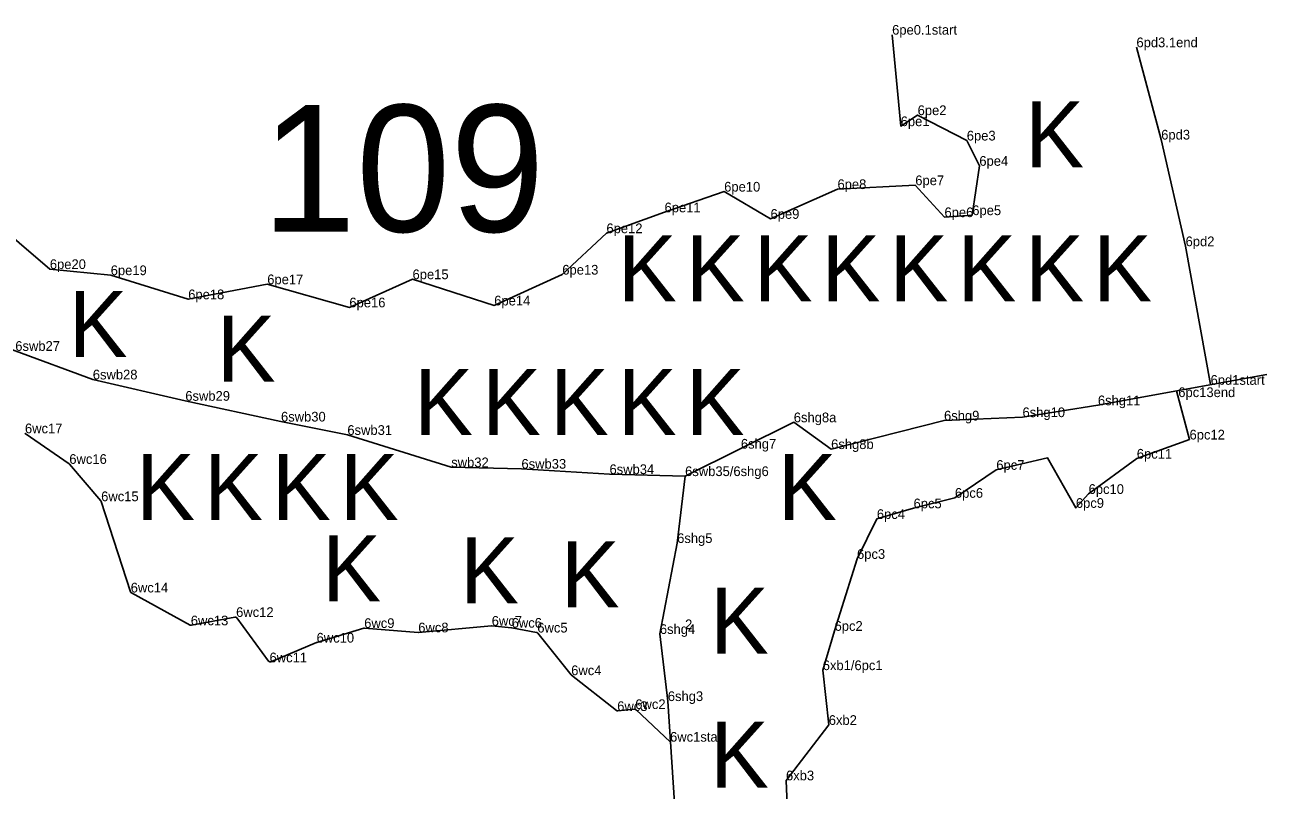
# Model space of a CAD drawing. Extents: x 2072529 to 2268812, y 436423 to 470008.
# Drawn here: x 2142499 to 2143138, y 445072 to 445467 of the extents above; entities that cross this region are included whole.
import ezdxf

# ---------------------------------------------------------------- set-up
doc = ezdxf.new("R2010")
doc.units = 0
for name, color, linetype in [('Old_Level_10', 7, 'Continuous'), ('Old_Level_20', 7, 'Continuous'), ('Old_Level_52', 7, 'Continuous'), ('Old_Level_55', 7, 'Continuous'), ('Old_Level_60', 7, 'Continuous'), ('Old_Level_62', 7, 'Continuous')]:
    doc.layers.add(name, color=color, linetype=linetype)

msp = doc.modelspace()

# ---------------------------------------------------------------- linework, layer by layer
at = {"layer": 'Old_Level_10'}
for points in [[(2142360.107, 445362.372), (2142401.981, 445336.436), (2142453.616, 445313.605), (2142493.929, 445298.738), (2142533.889, 445284.024), (2142581.577, 445273.024), (2142630.917, 445262.319), (2142665.141, 445255.429)], [(2142845.684, 445032.461), (2142833.82, 445065.802), (2142830.34, 445118.293), (2142826.246, 445152.85), (2142835.15, 445199.722), (2142839.266, 445234.219), (2142868.024, 445248.349), (2142895.296, 445261.945), (2142914.547, 445248.145), (2142972.754, 445262.866), (2143013.208, 445264.578), (2143052.072, 445270.711), (2143139.229, 445286.64)], [(2142665.141, 445255.429), (2142718.691, 445238.767), (2142754.886, 445238.013), (2142800.282, 445235.234), (2142839.266, 445234.219)]]:
    msp.add_lwpolyline(points, dxfattribs=at)
at = {"layer": 'Old_Level_20'}
for p, q in [((2142945.654, 445461.332), (2142945.654, 445461.332)), ((2143071.964, 445455.192), (2143071.964, 445455.192)), ((2142959.144, 445420.217), (2142959.144, 445420.217)), ((2142950.402, 445414.525), (2142950.402, 445414.525)), ((2142984.484, 445407.139), (2142984.484, 445407.139)), ((2143084.721, 445407.627), (2143084.721, 445407.627)), ((2143084.721, 445407.627), (2143084.721, 445407.627)), ((2143084.721, 445407.627), (2143084.721, 445407.627)), ((2143084.721, 445407.627), (2143084.721, 445407.627)), ((2143084.721, 445407.627), (2143084.721, 445407.627)), ((2143084.721, 445407.627), (2143084.721, 445407.627)), ((2143084.721, 445407.627), (2143084.721, 445407.627)), ((2143084.721, 445407.627), (2143084.721, 445407.627)), ((2143084.721, 445407.627), (2143084.721, 445407.627)), ((2143084.721, 445407.627), (2143084.721, 445407.627)), ((2143084.721, 445407.627), (2143084.721, 445407.627)), ((2143084.721, 445407.627), (2143084.721, 445407.627)), ((2142990.965, 445394.108), (2142990.965, 445394.108)), ((2142957.935, 445384.113), (2142957.935, 445384.113)), ((2142859.408, 445380.812), (2142859.408, 445380.812)), ((2142917.827, 445382.117), (2142917.827, 445382.117)), ((2142828.662, 445370.131), (2142828.662, 445370.131)), ((2142883.301, 445366.78), (2142883.301, 445366.78)), ((2142972.986, 445367.644), (2142972.986, 445367.644)), ((2142987.317, 445368.673), (2142987.317, 445368.673)), ((2142798.707, 445359.368), (2142798.707, 445359.368)), ((2143097.292, 445352.659), (2143097.292, 445352.659)), ((2143097.292, 445352.659), (2143097.292, 445352.659)), ((2143097.292, 445352.659), (2143097.292, 445352.659)), ((2143097.292, 445352.659), (2143097.292, 445352.659)), ((2143097.292, 445352.659), (2143097.292, 445352.659)), ((2143097.292, 445352.659), (2143097.292, 445352.659)), ((2143097.292, 445352.659), (2143097.292, 445352.659)), ((2143097.292, 445352.659), (2143097.292, 445352.659)), ((2143097.292, 445352.659), (2143097.292, 445352.659)), ((2143097.292, 445352.659), (2143097.292, 445352.659)), ((2143097.292, 445352.659), (2143097.292, 445352.659)), ((2143097.292, 445352.659), (2143097.292, 445352.659)), ((2143097.292, 445352.659), (2143097.292, 445352.659)), ((2143097.292, 445352.659), (2143097.292, 445352.659)), ((2142511.74, 445340.897), (2142511.74, 445340.897)), ((2142543.132, 445337.761), (2142543.132, 445337.761)), ((2142623.831, 445333.066), (2142623.831, 445333.066)), ((2142698.737, 445335.668), (2142698.737, 445335.668)), ((2142775.955, 445338.034), (2142775.955, 445338.034)), ((2142583.087, 445325.33), (2142583.087, 445325.33)), ((2142666.175, 445321.153), (2142666.175, 445321.153)), ((2142740.851, 445322.153), (2142740.851, 445322.153)), ((2142533.889, 445284.024), (2142533.889, 445284.024)), ((2143110.164, 445281.33), (2143110.164, 445281.33)), ((2143093.527, 445274.913), (2143093.527, 445274.913)), ((2142581.577, 445273.024), (2142581.577, 445273.024)), ((2143052.072, 445270.711), (2143052.072, 445270.711)), ((2142630.917, 445262.319), (2142630.917, 445262.319)), ((2142972.754, 445262.866), (2142972.754, 445262.866)), ((2142972.754, 445262.866), (2142972.754, 445262.866)), ((2143013.208, 445264.578), (2143013.208, 445264.578)), ((2142498.913, 445256.27), (2142498.913, 445256.27)), ((2142895.296, 445261.945), (2142895.296, 445261.945)), ((2142895.296, 445261.945), (2142895.296, 445261.945)), ((2142665.141, 445255.429), (2142665.141, 445255.429)), ((2143099.329, 445253.061), (2143099.329, 445253.061)), ((2143099.329, 445253.061), (2143099.329, 445253.061)), ((2143099.329, 445253.061), (2143099.329, 445253.061)), ((2143099.329, 445253.061), (2143099.329, 445253.061)), ((2143099.329, 445253.061), (2143099.329, 445253.061)), ((2143099.329, 445253.061), (2143099.329, 445253.061)), ((2143099.329, 445253.061), (2143099.329, 445253.061)), ((2143099.329, 445253.061), (2143099.329, 445253.061)), ((2143099.329, 445253.061), (2143099.329, 445253.061)), ((2143099.329, 445253.061), (2143099.329, 445253.061)), ((2143099.329, 445253.061), (2143099.329, 445253.061)), ((2143099.329, 445253.061), (2143099.329, 445253.061)), ((2143099.329, 445253.061), (2143099.329, 445253.061)), ((2143099.329, 445253.061), (2143099.329, 445253.061)), ((2142868.024, 445248.349), (2142868.024, 445248.349)), ((2142868.024, 445248.349), (2142868.024, 445248.349)), ((2142914.547, 445248.145), (2142914.547, 445248.145)), ((2142914.547, 445248.145), (2142914.547, 445248.145)), ((2143072.134, 445243.199), (2143072.134, 445243.199)), ((2143072.134, 445243.199), (2143072.134, 445243.199)), ((2143072.134, 445243.199), (2143072.134, 445243.199)), ((2143072.134, 445243.199), (2143072.134, 445243.199)), ((2143072.134, 445243.199), (2143072.134, 445243.199)), ((2143072.134, 445243.199), (2143072.134, 445243.199)), ((2143072.134, 445243.199), (2143072.134, 445243.199)), ((2143072.134, 445243.199), (2143072.134, 445243.199)), ((2143072.134, 445243.199), (2143072.134, 445243.199)), ((2143072.134, 445243.199), (2143072.134, 445243.199)), ((2143072.134, 445243.199), (2143072.134, 445243.199)), ((2143072.134, 445243.199), (2143072.134, 445243.199)), ((2143072.134, 445243.199), (2143072.134, 445243.199)), ((2143072.134, 445243.199), (2143072.134, 445243.199)), ((2142521.787, 445240.498), (2142521.787, 445240.498)), ((2142718.691, 445238.767), (2142718.691, 445238.767)), ((2142754.886, 445238.013), (2142754.886, 445238.013)), ((2142999.709, 445237.432), (2142999.709, 445237.432)), ((2142999.709, 445237.432), (2142999.709, 445237.432)), ((2142999.709, 445237.432), (2142999.709, 445237.432)), ((2142999.709, 445237.432), (2142999.709, 445237.432)), ((2142999.709, 445237.432), (2142999.709, 445237.432)), ((2142999.709, 445237.432), (2142999.709, 445237.432)), ((2142999.709, 445237.432), (2142999.709, 445237.432)), ((2142999.709, 445237.432), (2142999.709, 445237.432)), ((2142999.709, 445237.432), (2142999.709, 445237.432)), ((2142999.709, 445237.432), (2142999.709, 445237.432)), ((2142999.709, 445237.432), (2142999.709, 445237.432)), ((2142999.709, 445237.432), (2142999.709, 445237.432)), ((2142999.709, 445237.432), (2142999.709, 445237.432)), ((2142999.709, 445237.432), (2142999.709, 445237.432)), ((2142800.282, 445235.234), (2142800.282, 445235.234)), ((2142839.266, 445234.219), (2142839.266, 445234.219)), ((2143047.298, 445225.023), (2143047.298, 445225.023)), ((2143047.298, 445225.023), (2143047.298, 445225.023)), ((2143047.298, 445225.023), (2143047.298, 445225.023)), ((2143047.298, 445225.023), (2143047.298, 445225.023)), ((2143047.298, 445225.023), (2143047.298, 445225.023)), ((2143047.298, 445225.023), (2143047.298, 445225.023)), ((2143047.298, 445225.023), (2143047.298, 445225.023)), ((2143047.298, 445225.023), (2143047.298, 445225.023)), ((2143047.298, 445225.023), (2143047.298, 445225.023)), ((2143047.298, 445225.023), (2143047.298, 445225.023)), ((2143047.298, 445225.023), (2143047.298, 445225.023)), ((2143047.298, 445225.023), (2143047.298, 445225.023)), ((2143047.298, 445225.023), (2143047.298, 445225.023)), ((2143047.298, 445225.023), (2143047.298, 445225.023)), ((2142538.201, 445221.27), (2142538.201, 445221.27)), ((2142957.042, 445217.603), (2142957.042, 445217.603)), ((2142957.042, 445217.603), (2142957.042, 445217.603)), ((2142957.042, 445217.603), (2142957.042, 445217.603)), ((2142957.042, 445217.603), (2142957.042, 445217.603)), ((2142957.042, 445217.603), (2142957.042, 445217.603)), ((2142957.042, 445217.603), (2142957.042, 445217.603)), ((2142957.042, 445217.603), (2142957.042, 445217.603)), ((2142957.042, 445217.603), (2142957.042, 445217.603)), ((2142957.042, 445217.603), (2142957.042, 445217.603)), ((2142957.042, 445217.603), (2142957.042, 445217.603)), ((2142957.042, 445217.603), (2142957.042, 445217.603)), ((2142957.042, 445217.603), (2142957.042, 445217.603)), ((2142957.042, 445217.603), (2142957.042, 445217.603)), ((2142957.042, 445217.603), (2142957.042, 445217.603)), ((2142978.375, 445223.033), (2142978.375, 445223.033)), ((2142978.375, 445223.033), (2142978.375, 445223.033)), ((2142978.375, 445223.033), (2142978.375, 445223.033)), ((2142978.375, 445223.033), (2142978.375, 445223.033)), ((2142978.375, 445223.033), (2142978.375, 445223.033)), ((2142978.375, 445223.033), (2142978.375, 445223.033)), ((2142978.375, 445223.033), (2142978.375, 445223.033)), ((2142978.375, 445223.033), (2142978.375, 445223.033)), ((2142978.375, 445223.033), (2142978.375, 445223.033)), ((2142978.375, 445223.033), (2142978.375, 445223.033)), ((2142978.375, 445223.033), (2142978.375, 445223.033)), ((2142978.375, 445223.033), (2142978.375, 445223.033)), ((2142978.375, 445223.033), (2142978.375, 445223.033)), ((2142978.375, 445223.033), (2142978.375, 445223.033)), ((2143040.734, 445217.841), (2143040.734, 445217.841)), ((2143040.734, 445217.841), (2143040.734, 445217.841)), ((2143040.734, 445217.841), (2143040.734, 445217.841)), ((2143040.734, 445217.841), (2143040.734, 445217.841)), ((2143040.734, 445217.841), (2143040.734, 445217.841)), ((2143040.734, 445217.841), (2143040.734, 445217.841)), ((2143040.734, 445217.841), (2143040.734, 445217.841)), ((2143040.734, 445217.841), (2143040.734, 445217.841)), ((2143040.734, 445217.841), (2143040.734, 445217.841)), ((2143040.734, 445217.841), (2143040.734, 445217.841)), ((2143040.734, 445217.841), (2143040.734, 445217.841)), ((2143040.734, 445217.841), (2143040.734, 445217.841)), ((2143040.734, 445217.841), (2143040.734, 445217.841)), ((2143040.734, 445217.841), (2143040.734, 445217.841)), ((2142938.123, 445212.116), (2142938.123, 445212.116)), ((2142938.123, 445212.116), (2142938.123, 445212.116)), ((2142938.123, 445212.116), (2142938.123, 445212.116)), ((2142938.123, 445212.116), (2142938.123, 445212.116)), ((2142938.123, 445212.116), (2142938.123, 445212.116)), ((2142938.123, 445212.116), (2142938.123, 445212.116)), ((2142938.123, 445212.116), (2142938.123, 445212.116)), ((2142938.123, 445212.116), (2142938.123, 445212.116)), ((2142938.123, 445212.116), (2142938.123, 445212.116)), ((2142938.123, 445212.116), (2142938.123, 445212.116)), ((2142938.123, 445212.116), (2142938.123, 445212.116)), ((2142938.123, 445212.116), (2142938.123, 445212.116)), ((2142938.123, 445212.116), (2142938.123, 445212.116)), ((2142938.123, 445212.116), (2142938.123, 445212.116)), ((2142835.15, 445199.722), (2142835.15, 445199.722)), ((2142927.902, 445191.55), (2142927.902, 445191.55)), ((2142553.438, 445174.241), (2142553.438, 445174.241)), ((2142607.777, 445161.615), (2142607.777, 445161.615)), ((2142584.42, 445157.304), (2142584.42, 445157.304)), ((2142673.816, 445155.941), (2142673.816, 445155.941)), ((2142701.69, 445153.684), (2142701.69, 445153.684)), ((2142739.554, 445157.085), (2142739.554, 445157.085)), ((2142749.833, 445156.097), (2142749.833, 445156.097)), ((2142763.071, 445153.609), (2142763.071, 445153.609)), ((2142916.328, 445154.465), (2142916.328, 445154.465)), ((2142649.266, 445148.412), (2142649.266, 445148.412)), ((2142826.246, 445152.85), (2142826.246, 445152.85)), ((2142625.011, 445138.249), (2142625.011, 445138.249)), ((2142910.222, 445134.215), (2142910.222, 445134.215)), ((2142780.531, 445131.636), (2142780.531, 445131.636)), ((2142830.34, 445118.293), (2142830.34, 445118.293)), ((2142804.26, 445113.158), (2142804.26, 445113.158)), ((2142813.573, 445114.168), (2142813.573, 445114.168)), ((2142913.326, 445105.989), (2142913.326, 445105.989)), ((2142831.737, 445097.072), (2142831.737, 445097.072)), ((2142891.283, 445077.431), (2142891.283, 445077.431))]:
    msp.add_line(p, q, dxfattribs=at)
msp.add_lwpolyline([(2143084.721, 445407.627), (2143084.721, 445407.627), (2143084.721, 445407.627)], dxfattribs=at)
msp.add_lwpolyline([(2143084.721, 445407.627), (2143084.721, 445407.627), (2143084.721, 445407.627)], dxfattribs=at)
at = {"layer": 'Old_Level_52'}
for p, q in [((2142498.981, 445256.223), (2142521.679, 445240.572)), ((2142521.872, 445240.398), (2142538.072, 445221.422)), ((2142538.262, 445221.08), (2142553.315, 445174.619)), ((2142553.787, 445174.05), (2142584.108, 445157.474)), ((2142584.769, 445157.368), (2142607.162, 445161.501)), ((2142608.148, 445161.112), (2142624.545, 445138.881)), ((2142649.313, 445148.427), (2142673.633, 445155.885)), ((2142674.007, 445155.926), (2142701.605, 445153.691)), ((2142701.775, 445153.692), (2142739.461, 445157.077)), ((2142739.647, 445157.076), (2142749.788, 445156.101)), ((2142749.877, 445156.089), (2142762.705, 445153.678)), ((2142625.736, 445138.553), (2142649.22, 445148.393)), ((2142763.303, 445153.317), (2142780.457, 445131.73)), ((2142780.625, 445131.563), (2142803.94, 445113.407)), ((2142804.663, 445113.202), (2142813.115, 445114.118)), ((2142813.908, 445113.852), (2142831.737, 445097.072))]:
    msp.add_line(p, q, dxfattribs=at)
for points in [[(2142479.956, 445367.957), (2142511.74, 445340.897), (2142543.132, 445337.761), (2142583.087, 445325.33), (2142623.831, 445333.066), (2142666.175, 445321.153), (2142698.737, 445335.668), (2142740.851, 445322.153), (2142775.955, 445338.034), (2142798.707, 445359.368), (2142828.662, 445370.131), (2142859.408, 445380.812), (2142883.301, 445366.78), (2142917.827, 445382.117), (2142957.935, 445384.113), (2142972.986, 445367.644), (2142987.317, 445368.673), (2142990.965, 445394.108), (2142984.484, 445407.139), (2142959.144, 445420.217), (2142950.402, 445414.525), (2142945.993, 445461.671)], [(2143071.964, 445455.192), (2143084.721, 445407.627), (2143097.292, 445352.659), (2143110.164, 445281.33)], [(2143092.672, 445278.131), (2143099.329, 445253.061), (2143072.134, 445243.199), (2143047.298, 445225.023), (2143040.734, 445217.841), (2143026.075, 445243.666), (2142999.709, 445237.432), (2142978.375, 445223.033), (2142957.042, 445217.603), (2142938.123, 445212.116)], [(2142892.652, 445047.734), (2142891.283, 445077.431), (2142913.326, 445105.989), (2142910.222, 445134.215), (2142916.328, 445154.465), (2142927.902, 445191.55), (2142938.123, 445212.116)]]:
    msp.add_lwpolyline(points, dxfattribs=at)
for centre, start, end in [((2142498.413, 445255.4), 55.413097, 64.877547), ((2142521.111, 445239.749), 40.485761, 55.413097), ((2142537.311, 445220.772), 17.951886, 40.485758), ((2142554.267, 445174.928), 197.951889, 241.335797), ((2142607.343, 445160.518), 36.411278, 100.457392), ((2142584.588, 445158.352), 241.335797, 280.457392), ((2142673.926, 445154.929), 85.370772, 107.049742), ((2142701.686, 445154.688), 265.370772, 275.132617), ((2142739.551, 445156.081), 84.509692, 95.132617), ((2142749.693, 445155.106), 79.355783, 84.509694), ((2142762.52, 445152.695), 38.471061, 79.355783), ((2142649.607, 445147.471), 107.049742, 112.733994), ((2142625.349, 445139.475), 216.411275, 292.733994), ((2142781.24, 445132.352), 218.471061, 232.091767), ((2142804.555, 445114.196), 232.091767, 276.189569), ((2142813.223, 445113.124), 46.734919, 96.189569)]:
    msp.add_arc(centre, 1, start, end, dxfattribs=at)

# ---------------------------------------------------------------- texts
at = {"layer": 'Old_Level_55'}
for p in [(2143014.618, 445393.309), (2142804.618, 445324.309), (2142839.618, 445324.309), (2142874.618, 445324.309), (2142909.618, 445324.309), (2142944.618, 445324.309), (2142979.618, 445324.309), (2143014.618, 445324.309), (2143049.618, 445324.309), (2142521.429, 445295.612), (2142597.787, 445282.885), (2142699.618, 445255.309), (2142734.618, 445255.309), (2142769.618, 445255.309), (2142804.618, 445255.309), (2142839.618, 445255.309), (2142556.22, 445211.66), (2142591.22, 445211.66), (2142626.22, 445211.66), (2142661.22, 445211.66), (2142887.121, 445211.656), (2142652.181, 445169.706), (2142723.237, 445168.646), (2142775.203, 445166.525), (2142852.121, 445142.656), (2142852.121, 445073.656)]:
    msp.add_text('K', height=34, dxfattribs=at).set_placement(p)
at = {"layer": 'Old_Level_60'}
for s, p in [('6pe0.1start', (2142945.993, 445461.671)), ('6pd3.1end', (2143071.964, 445455.192)), ('6pe2', (2142959.144, 445420.217)), ('6pe1', (2142950.402, 445414.525)), ('6pe3', (2142984.484, 445407.139)), ('6pd3', (2143084.721, 445407.627)), ('6pd3', (2143084.721, 445407.627)), ('6pe4', (2142990.965, 445394.108)), ('6pe10', (2142859.408, 445380.812)), ('6pe8', (2142917.827, 445382.117)), ('6pe7', (2142957.935, 445384.113)), ('6pe11', (2142828.662, 445370.131)), ('6pe9', (2142883.301, 445366.78)), ('6pe6', (2142972.986, 445367.644)), ('6pe5', (2142987.317, 445368.673)), ('6pe12', (2142798.707, 445359.368)), ('6pd2', (2143097.292, 445352.659)), ('6pd2', (2143097.292, 445352.659)), ('6pd2', (2143097.292, 445352.659)), ('6pd2', (2143097.292, 445352.659)), ('6pd2', (2143097.292, 445352.659)), ('6pd2', (2143097.292, 445352.659)), ('6pd2', (2143097.292, 445352.659)), ('6pd2', (2143097.292, 445352.659)), ('6pd2', (2143097.292, 445352.659)), ('6pd2', (2143097.292, 445352.659)), ('6pd2', (2143097.292, 445352.659)), ('6pd2', (2143097.292, 445352.659)), ('6pd2', (2143097.292, 445352.659)), ('6pd2', (2143097.292, 445352.659)), ('6pe20', (2142511.74, 445340.897)), ('6pe19', (2142543.132, 445337.761)), ('6pe15', (2142698.737, 445335.668)), ('6pe13', (2142775.955, 445338.034)), ('6pe17', (2142623.831, 445333.066)), ('6pe18', (2142583.087, 445325.33)), ('6pe16', (2142666.175, 445321.153)), ('6pe14', (2142740.851, 445322.153)), ('6swb27', (2142493.929, 445298.738)), ('6swb28', (2142533.889, 445284.024)), ('6pd1start', (2143110.179, 445281.256)), ('6pd1start', (2143110.179, 445281.256)), ('6swb29', (2142581.577, 445273.024)), ('6shg11', (2143052.072, 445270.711)), ('6pc13end', (2143093.527, 445274.913)), ('6shg10', (2143013.208, 445264.578)), ('6swb30', (2142630.917, 445262.319)), ('6shg8a', (2142895.296, 445261.945)), ('6shg8a', (2142895.296, 445261.945)), ('6shg9', (2142972.754, 445262.866)), ('6shg9', (2142972.754, 445262.866)), ('6wc17', (2142498.913, 445256.27)), ('6swb31', (2142665.141, 445255.429)), ('6pc12', (2143099.329, 445253.061)), ('6shg7', (2142868.024, 445248.349)), ('6shg7', (2142868.024, 445248.349)), ('6shg8b', (2142914.547, 445248.145)), ('6shg8b', (2142914.547, 445248.145)), ('6wc16', (2142521.787, 445240.498)), ('swb32', (2142718.691, 445238.767)), ('6swb33', (2142754.886, 445238.013)), ('6pc11', (2143072.134, 445243.199)), ('6pc11', (2143072.134, 445243.199)), ('6pc11', (2143072.134, 445243.199)), ('6pc11', (2143072.134, 445243.199)), ('6pc11', (2143072.134, 445243.199)), ('6pc11', (2143072.134, 445243.199)), ('6pc11', (2143072.134, 445243.199)), ('6pc11', (2143072.134, 445243.199)), ('6pc11', (2143072.134, 445243.199)), ('6pc11', (2143072.134, 445243.199)), ('6pc11', (2143072.134, 445243.199)), ('6pc11', (2143072.134, 445243.199)), ('6pc11', (2143072.134, 445243.199)), ('6pc11', (2143072.134, 445243.199)), ('6swb34', (2142800.282, 445235.234)), ('6swb35/6shg6', (2142839.266, 445234.219)), ('6pc7', (2142999.709, 445237.432)), ('6pc7', (2142999.709, 445237.432)), ('6pc7', (2142999.709, 445237.432)), ('6pc7', (2142999.709, 445237.432)), ('6pc7', (2142999.709, 445237.432)), ('6pc7', (2142999.709, 445237.432)), ('6pc7', (2142999.709, 445237.432)), ('6pc7', (2142999.709, 445237.432)), ('6pc7', (2142999.709, 445237.432)), ('6pc7', (2142999.709, 445237.432)), ('6pc7', (2142999.709, 445237.432)), ('6pc7', (2142999.709, 445237.432)), ('6pc7', (2142999.709, 445237.432)), ('6pc7', (2142999.709, 445237.432)), ('6pc10', (2143047.298, 445225.023)), ('6pc10', (2143047.298, 445225.023)), ('6pc10', (2143047.298, 445225.023)), ('6pc10', (2143047.298, 445225.023)), ('6pc10', (2143047.298, 445225.023)), ('6pc10', (2143047.298, 445225.023)), ('6pc10', (2143047.298, 445225.023)), ('6pc10', (2143047.298, 445225.023)), ('6pc10', (2143047.298, 445225.023)), ('6pc10', (2143047.298, 445225.023)), ('6pc10', (2143047.298, 445225.023)), ('6pc10', (2143047.298, 445225.023)), ('6pc10', (2143047.298, 445225.023)), ('6pc10', (2143047.298, 445225.023)), ('6wc15', (2142538.201, 445221.27)), ('6pc6', (2142978.375, 445223.033)), ('6pc6', (2142978.375, 445223.033)), ('6pc6', (2142978.375, 445223.033)), ('6pc6', (2142978.375, 445223.033)), ('6pc6', (2142978.375, 445223.033)), ('6pc6', (2142978.375, 445223.033)), ('6pc6', (2142978.375, 445223.033)), ('6pc6', (2142978.375, 445223.033)), ('6pc6', (2142978.375, 445223.033)), ('6pc6', (2142978.375, 445223.033)), ('6pc6', (2142978.375, 445223.033)), ('6pc6', (2142978.375, 445223.033)), ('6pc6', (2142978.375, 445223.033)), ('6pc6', (2142978.375, 445223.033)), ('6pc5', (2142957.042, 445217.603)), ('6pc5', (2142957.042, 445217.603)), ('6pc5', (2142957.042, 445217.603)), ('6pc5', (2142957.042, 445217.603)), ('6pc5', (2142957.042, 445217.603)), ('6pc5', (2142957.042, 445217.603)), ('6pc5', (2142957.042, 445217.603)), ('6pc5', (2142957.042, 445217.603)), ('6pc5', (2142957.042, 445217.603)), ('6pc5', (2142957.042, 445217.603)), ('6pc5', (2142957.042, 445217.603)), ('6pc5', (2142957.042, 445217.603)), ('6pc5', (2142957.042, 445217.603)), ('6pc5', (2142957.042, 445217.603)), ('6pc9', (2143040.734, 445217.841)), ('6pc9', (2143040.734, 445217.841)), ('6pc9', (2143040.734, 445217.841)), ('6pc9', (2143040.734, 445217.841)), ('6pc9', (2143040.734, 445217.841)), ('6pc9', (2143040.734, 445217.841)), ('6pc9', (2143040.734, 445217.841)), ('6pc9', (2143040.734, 445217.841)), ('6pc9', (2143040.734, 445217.841)), ('6pc9', (2143040.734, 445217.841)), ('6pc9', (2143040.734, 445217.841)), ('6pc9', (2143040.734, 445217.841)), ('6pc9', (2143040.734, 445217.841)), ('6pc9', (2143040.734, 445217.841)), ('6pc4', (2142938.123, 445212.116)), ('6pc4', (2142938.123, 445212.116)), ('6pc4', (2142938.123, 445212.116)), ('6pc4', (2142938.123, 445212.116)), ('6pc4', (2142938.123, 445212.116)), ('6pc4', (2142938.123, 445212.116)), ('6pc4', (2142938.123, 445212.116)), ('6pc4', (2142938.123, 445212.116)), ('6pc4', (2142938.123, 445212.116)), ('6pc4', (2142938.123, 445212.116)), ('6pc4', (2142938.123, 445212.116)), ('6pc4', (2142938.123, 445212.116)), ('6pc4', (2142938.123, 445212.116)), ('6pc4', (2142938.123, 445212.116)), ('6shg5', (2142835.15, 445199.722)), ('6pc3', (2142927.902, 445191.55)), ('6wc14', (2142553.438, 445174.241)), ('6wc12', (2142607.777, 445161.615)), ('6wc13', (2142584.42, 445157.304)), ('6wc9', (2142673.816, 445155.941)), ('6wc7', (2142739.554, 445157.085)), ('6wc6', (2142749.833, 445156.097)), ('2', (2142839.266, 445155.31)), ('6wc10', (2142649.266, 445148.412)), ('6wc8', (2142701.69, 445153.684)), ('6wc5', (2142763.071, 445153.609)), ('6shg4', (2142826.246, 445152.85)), ('6pc2', (2142916.328, 445154.465)), ('6wc11', (2142625.011, 445138.249)), ('6wc4', (2142780.531, 445131.636)), ('6xb1/6pc1', (2142910.222, 445134.215)), ('6shg3', (2142830.34, 445118.293)), ('6wc3', (2142804.26, 445113.158)), ('6wc2', (2142813.573, 445114.168)), ('6xb2', (2142913.326, 445105.989)), ('6wc1start', (2142831.5, 445097.345)), ('6xb3', (2142891.283, 445077.431))]:
    msp.add_text(s, height=5, dxfattribs=at).set_placement(p)
at = {"layer": 'Old_Level_62'}
msp.add_text('109', height=65.34, dxfattribs=at).set_placement((2142621.046, 445360.112))

doc.saveas('drawing.dxf')
